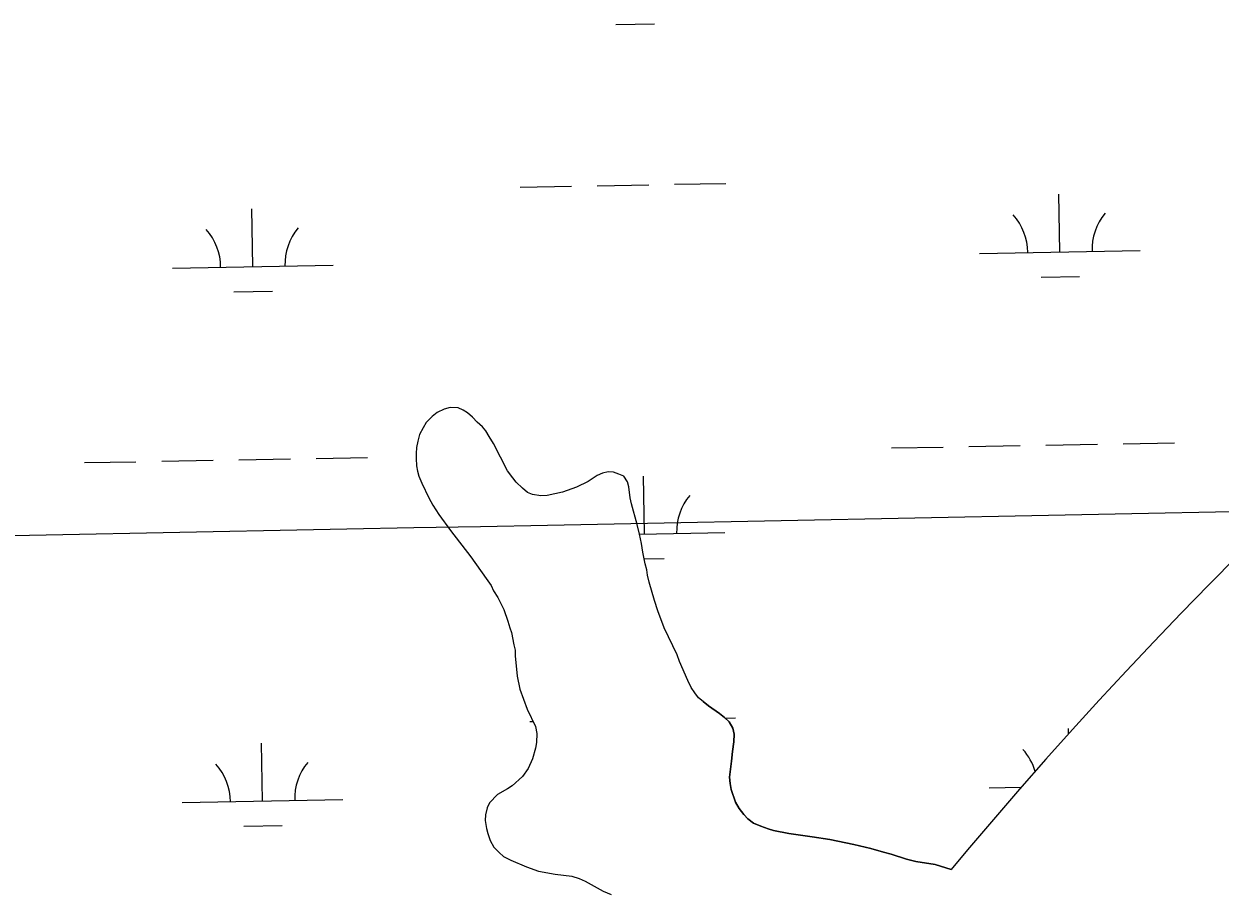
# Model space of a CAD drawing. Extents: x 3957609 to 3995875, y 234277 to 260273.
# Drawn here: x 3978507 to 3979251, y 254945 to 255485 of the extents above; entities that cross this region are included whole.
import ezdxf

# ---------------------------------------------------------------- set-up
doc = ezdxf.new("R2010")
doc.units = 0
for name, color, linetype in [('V-GRID-MAJR', 7, 'Continuous'), ('V-TOPO-SHOR', 7, 'Continuous'), ('V-WETL-SWMP', 7, 'Continuous')]:
    doc.layers.add(name, color=color, linetype=linetype)

msp = doc.modelspace()

# ---------------------------------------------------------------- linework, layer by layer
at = {"layer": 'V-GRID-MAJR'}
msp.add_spline([(3961591.061, 254847.703), (3966908.859, 254947.105), (3972226.642, 255047.279), (3977544.411, 255148.228), (3982862.165, 255249.95), (3988179.905, 255352.445), (3993497.629, 255455.714), (3993497.63, 255455.714)], degree=3, dxfattribs=at)
at = {"layer": 'V-TOPO-SHOR'}
for points in [[(3978929.201, 255063.502), (3978926.336, 255065.779), (3978923.931, 255068.941), (3978921.754, 255072.324), (3978919.594, 255076.599), (3978914.429, 255088.51), (3978912.932, 255092.55), (3978904.948, 255109.416), (3978901.102, 255119.967), (3978898.974, 255126.471), (3978895.589, 255137.907), (3978894.543, 255142.163), (3978894.149, 255145.518), (3978893.097, 255149.327), (3978891.649, 255156.491), (3978890.844, 255161.861), (3978889.599, 255167.683), (3978888.134, 255173.731), (3978884.546, 255186.509), (3978883.715, 255190.316), (3978882.934, 255197.246), (3978882.093, 255200.384), (3978879.916, 255203.767), (3978876.815, 255205.156), (3978873.485, 255206.325), (3978870.143, 255206.601), (3978866.559, 255205.768), (3978863.188, 255204.261), (3978857.773, 255200.554), (3978850.349, 255196.88), (3978841.821, 255193.894), (3978832.191, 255191.817), (3978828.173, 255191.659), (3978823.053, 255192.411), (3978819.946, 255193.576), (3978816.866, 255196.304), (3978812.911, 255200.163), (3978810.947, 255202.87), (3978807.445, 255207.167), (3978798.792, 255224.042), (3978796.187, 255228.548), (3978794.01, 255231.931), (3978792.042, 255234.417), (3978788.743, 255237.373), (3978785.671, 255240.545), (3978782.589, 255243.273), (3978779.938, 255244.879), (3978776.836, 255246.267), (3978771.931, 255246.568), (3978768.122, 255245.515), (3978763.845, 255243.353), (3978760.683, 255240.948), (3978757.052, 255237.213), (3978754.992, 255233.899), (3978752.913, 255229.693), (3978751.733, 255225.695), (3978751, 255221.689), (3978750.716, 255217.9), (3978750.664, 255214.777), (3978751.039, 255210.308), (3978751.656, 255206.952), (3978752.497, 255203.814), (3978754.214, 255199.546), (3978758.527, 255190.328), (3978761.134, 255185.822), (3978764.832, 255179.961), (3978772.035, 255170.026), (3978784.712, 255153.532), (3978794.315, 255140.211), (3978797.367, 255135.698), (3978798.878, 255132.55), (3978801.488, 255128.267), (3978805.162, 255120.846), (3978807.724, 255113.663), (3978808.993, 255109.401), (3978810.06, 255106.485), (3978811.5, 255098.875), (3978812.34, 255095.514), (3978812.28, 255091.942), (3978813.64, 255079.425), (3978815.297, 255071.366), (3978819.78, 255058.795), (3978824.962, 255048), (3978825.785, 255043.749), (3978825.472, 255038.174), (3978824.97, 255034.612), (3978823.076, 255027.948), (3978820.3, 255021.968), (3978816.872, 255016.889), (3978810.532, 255011.192), (3978807.599, 255009.23), (3978801.295, 255005.76), (3978796.302, 255000.487), (3978794.911, 254997.384), (3978793.951, 254993.161), (3978793.67, 254989.593), (3978794.483, 254984.672), (3978795.325, 254981.534), (3978796.814, 254977.047), (3978798.981, 254972.994), (3978802.274, 254969.595)], [(3979261.288, 255154.017), (3979243.823, 255136.398), (3979226.511, 255118.634), (3979209.349, 255100.72), (3979192.342, 255082.663), (3979175.489, 255064.46), (3979158.794, 255046.112), (3979142.252, 255027.625), (3979125.872, 255008.996), (3979109.65, 254990.228)], [(3978929.201, 255063.502), (3978932.506, 255060.995), (3978939.347, 255056.196), (3978942.431, 255053.694), (3978945.288, 255050.97), (3978947.678, 255046.913), (3978948.511, 255043.331), (3978948.21, 255038.426), (3978947.442, 255032.413), (3978946.9, 255026.396), (3978945.626, 255016.598), (3978946.007, 255012.576), (3978946.615, 255008.773), (3978949.39, 255000.917), (3978951.559, 254997.089), (3978954.397, 254993.249), (3978957.031, 254990.527), (3978960.56, 254987.793), (3978964.992, 254985.938), (3978969.651, 254984.299), (3978972.983, 254983.353), (3978982.547, 254981.414), (3978997.02, 254979.394), (3979007.926, 254977.658), (3979022.827, 254974.516), (3979033.499, 254972.112), (3979041.271, 254969.754), (3979046.16, 254968.56), (3979055.708, 254965.505), (3979061.485, 254964.073), (3979073.505, 254962.095), (3979083.415, 254959.008)], [(3979109.65, 254990.228), (3979093.59, 254971.323), (3979083.415, 254959.008)], [(3978802.274, 254969.595), (3978805.135, 254967.094), (3978809.561, 254964.79), (3978819.311, 254960.616), (3978826.856, 254958.04), (3978837.092, 254956.09), (3978842.437, 254955.558), (3978847.557, 254954.806), (3978851.997, 254953.395), (3978855.766, 254951.773), (3978867.046, 254945.565), (3978871.922, 254943.479)]]:
    msp.add_lwpolyline(points, dxfattribs=at)
at = {"layer": 'V-WETL-SWMP'}
for p, q in [((3978874.944, 255484.808), (3978898.94, 255485.244)), ((3978815.364, 255383.707), (3978847.359, 255384.289)), ((3978863.356, 255384.579), (3978895.351, 255385.161)), ((3978911.348, 255385.452), (3978943.343, 255386.034)), ((3979150.997, 255343.372), (3979150.342, 255379.366)), ((3978649.172, 255334.247), (3978648.517, 255370.241)), ((3979101.005, 255342.463), (3979200.988, 255344.281)), ((3978599.18, 255333.338), (3978699.163, 255335.156)), ((3979139.279, 255327.725), (3979163.275, 255328.162)), ((3978637.454, 255318.601), (3978661.45, 255319.037)), ((3978763.846, 255243.352), (3978760.683, 255240.948)), ((3978768.121, 255245.515), (3978763.846, 255243.352)), ((3978771.931, 255246.569), (3978768.121, 255245.515)), ((3978776.836, 255246.267), (3978771.931, 255246.569)), ((3978779.938, 255244.878), (3978776.836, 255246.267)), ((3978782.589, 255243.273), (3978779.938, 255244.878)), ((3978785.67, 255240.545), (3978782.589, 255243.273)), ((3978757.052, 255237.213), (3978754.991, 255233.899)), ((3978760.683, 255240.948), (3978757.052, 255237.213)), ((3978788.742, 255237.372), (3978785.67, 255240.545)), ((3978792.042, 255234.417), (3978788.742, 255237.372)), ((3978752.914, 255229.693), (3978751.734, 255225.695)), ((3978754.991, 255233.899), (3978752.914, 255229.693)), ((3978794.01, 255231.931), (3978792.042, 255234.417)), ((3978796.187, 255228.548), (3978794.01, 255231.931)), ((3978798.792, 255224.043), (3978796.187, 255228.548)), ((3978751, 255221.69), (3978750.716, 255217.901)), ((3978751.734, 255225.695), (3978751, 255221.69)), ((3978807.446, 255207.167), (3978798.792, 255224.043)), ((3979046.353, 255221.378), (3979078.348, 255221.96)), ((3979094.345, 255222.251), (3979126.34, 255222.833)), ((3979142.337, 255223.124), (3979174.332, 255223.705)), ((3979190.329, 255223.996), (3979222.324, 255224.578)), ((3978592.52, 255213.126), (3978624.515, 255213.708)), ((3978640.512, 255213.999), (3978672.507, 255214.581)), ((3978688.504, 255214.872), (3978720.499, 255215.453)), ((3978750.716, 255217.901), (3978750.665, 255214.778)), ((3978750.665, 255214.778), (3978751.04, 255210.309)), ((3978544.528, 255212.254), (3978576.523, 255212.835)), ((3978751.04, 255210.309), (3978751.655, 255206.952)), ((3978751.655, 255206.952), (3978752.497, 255203.814)), ((3978810.947, 255202.871), (3978807.446, 255207.167)), ((3978866.559, 255205.767), (3978863.187, 255204.26)), ((3978870.143, 255206.602), (3978866.559, 255205.767)), ((3978873.485, 255206.325), (3978870.143, 255206.602)), ((3978876.814, 255205.155), (3978873.485, 255206.325)), ((3978752.497, 255203.814), (3978754.213, 255199.547)), ((3978754.213, 255199.547), (3978758.527, 255190.328)), ((3978812.912, 255200.162), (3978810.947, 255202.871)), ((3978816.866, 255196.304), (3978812.912, 255200.162)), ((3978857.772, 255200.553), (3978850.348, 255196.88)), ((3978863.187, 255204.26), (3978857.772, 255200.553)), ((3978879.915, 255203.767), (3978876.814, 255205.155)), ((3978882.092, 255200.384), (3978879.915, 255203.767)), ((3978882.934, 255197.246), (3978882.092, 255200.384)), ((3978892.709, 255167.834), (3978892.055, 255203.828)), ((3978819.946, 255193.577), (3978816.866, 255196.304)), ((3978823.052, 255192.411), (3978819.946, 255193.577)), ((3978828.172, 255191.659), (3978823.052, 255192.411)), ((3978832.191, 255191.817), (3978828.172, 255191.659)), ((3978841.82, 255193.893), (3978832.191, 255191.817)), ((3978850.348, 255196.88), (3978841.82, 255193.893)), ((3978883.715, 255190.316), (3978882.934, 255197.246)), ((3978758.527, 255190.328), (3978761.133, 255185.823)), ((3978761.133, 255185.823), (3978764.832, 255179.961)), ((3978884.546, 255186.509), (3978883.715, 255190.316)), ((3978888.134, 255173.732), (3978884.546, 255186.509)), ((3978764.832, 255179.961), (3978772.035, 255170.026)), ((3978772.035, 255170.026), (3978784.712, 255153.532)), ((3978889.598, 255167.683), (3978888.134, 255173.732)), ((3978889.575, 255167.777), (3978942.701, 255168.743)), ((3978890.843, 255161.861), (3978889.598, 255167.683)), ((3978891.649, 255156.492), (3978890.843, 255161.861)), ((3978784.712, 255153.532), (3978794.316, 255140.211)), ((3978893.096, 255149.328), (3978891.649, 255156.492)), ((3979261.288, 255154.016), (3979243.823, 255136.398)), ((3978892.476, 255152.397), (3978904.988, 255152.624)), ((3978894.15, 255145.517), (3978893.096, 255149.328)), ((3978794.316, 255140.211), (3978797.367, 255135.698)), ((3978894.542, 255142.164), (3978894.15, 255145.517)), ((3978895.589, 255137.907), (3978894.542, 255142.164)), ((3978797.367, 255135.698), (3978798.878, 255132.55)), ((3978798.878, 255132.55), (3978801.487, 255128.268)), ((3978898.975, 255126.472), (3978895.589, 255137.907)), ((3979243.823, 255136.398), (3979226.51, 255118.633)), ((3978801.487, 255128.268), (3978805.161, 255120.845)), ((3978901.102, 255119.966), (3978898.975, 255126.472)), ((3978805.161, 255120.845), (3978807.723, 255113.663)), ((3978904.948, 255109.416), (3978901.102, 255119.966)), ((3979226.51, 255118.633), (3979209.349, 255100.72)), ((3978807.723, 255113.663), (3978808.993, 255109.402)), ((3978808.993, 255109.402), (3978810.061, 255106.484)), ((3978912.932, 255092.551), (3978904.948, 255109.416)), ((3978810.061, 255106.484), (3978811.501, 255098.874)), ((3978811.501, 255098.874), (3978812.339, 255095.513)), ((3978812.339, 255095.513), (3978812.281, 255091.943)), ((3979209.349, 255100.72), (3979192.342, 255082.662)), ((3978812.281, 255091.943), (3978813.641, 255079.425)), ((3978914.429, 255088.51), (3978912.932, 255092.551)), ((3978919.593, 255076.599), (3978914.429, 255088.51)), ((3978813.641, 255079.425), (3978815.297, 255071.365)), ((3979192.342, 255082.662), (3979175.489, 255064.459)), ((3978921.755, 255072.325), (3978919.593, 255076.599)), ((3978923.932, 255068.942), (3978921.755, 255072.325)), ((3978815.297, 255071.365), (3978819.78, 255058.796)), ((3978926.336, 255065.779), (3978923.932, 255068.942)), ((3978929.2, 255063.502), (3978926.336, 255065.779)), ((3979175.489, 255064.459), (3979158.793, 255046.113)), ((3978819.78, 255058.796), (3978824.961, 255048.001)), ((3978932.507, 255060.994), (3978929.2, 255063.502)), ((3978939.347, 255056.197), (3978932.507, 255060.994)), ((3978821.412, 255051.087), (3978823.462, 255051.124)), ((3978942.431, 255053.693), (3978939.347, 255056.197)), ((3978945.288, 255050.969), (3978942.431, 255053.693)), ((3978942.849, 255053.295), (3978949.391, 255053.414)), ((3978947.677, 255046.913), (3978945.288, 255050.969)), ((3978824.961, 255048.001), (3978825.785, 255043.748)), ((3978825.785, 255043.748), (3978825.472, 255038.174)), ((3978948.512, 255043.33), (3978947.677, 255046.913)), ((3978948.21, 255038.425), (3978948.512, 255043.33)), ((3979158.793, 255046.113), (3979142.253, 255027.625)), ((3979156.449, 255043.493), (3979156.39, 255046.746)), ((3978655.22, 255001.627), (3978654.565, 255037.621)), ((3978824.969, 255034.612), (3978823.076, 255027.948)), ((3978825.472, 255038.174), (3978824.969, 255034.612)), ((3978947.443, 255032.412), (3978948.21, 255038.425)), ((3978823.076, 255027.948), (3978820.301, 255021.968)), ((3978946.9, 255026.396), (3978947.443, 255032.412)), ((3979142.253, 255027.625), (3979125.872, 255008.996)), ((3978820.301, 255021.968), (3978816.872, 255016.89)), ((3978945.626, 255016.598), (3978946.9, 255026.396)), ((3978816.872, 255016.89), (3978810.532, 255011.191)), ((3978946.007, 255012.575), (3978945.626, 255016.598)), ((3978946.615, 255008.772), (3978946.007, 255012.575)), ((3978801.295, 255005.761), (3978796.301, 255000.486)), ((3978807.599, 255009.23), (3978801.295, 255005.761)), ((3978810.532, 255011.191), (3978807.599, 255009.23)), ((3978949.39, 255000.917), (3978946.615, 255008.772)), ((3979107.053, 255009.843), (3979126.935, 255010.204)), ((3979125.872, 255008.996), (3979109.651, 254990.228)), ((3978605.228, 255000.718), (3978705.211, 255002.536)), ((3978794.912, 254997.384), (3978793.951, 254993.16)), ((3978796.301, 255000.486), (3978794.912, 254997.384)), ((3978951.559, 254997.088), (3978949.39, 255000.917)), ((3978793.951, 254993.16), (3978793.67, 254989.594)), ((3978954.398, 254993.249), (3978951.559, 254997.088)), ((3978957.032, 254990.528), (3978954.398, 254993.249)), ((3978960.559, 254987.794), (3978957.032, 254990.528)), ((3979109.651, 254990.228), (3979093.59, 254971.323)), ((3978643.502, 254985.981), (3978667.498, 254986.417)), ((3978793.67, 254989.594), (3978794.484, 254984.672)), ((3978794.484, 254984.672), (3978795.326, 254981.534)), ((3978964.992, 254985.937), (3978960.559, 254987.794)), ((3978969.651, 254984.3), (3978964.992, 254985.937)), ((3978972.983, 254983.353), (3978969.651, 254984.3)), ((3978982.548, 254981.414), (3978972.983, 254983.353)), ((3978795.326, 254981.534), (3978796.815, 254977.047)), ((3978796.815, 254977.047), (3978798.981, 254972.995)), ((3978997.02, 254979.395), (3978982.548, 254981.414)), ((3979007.926, 254977.657), (3978997.02, 254979.395)), ((3979022.827, 254974.516), (3979007.926, 254977.657)), ((3978798.981, 254972.995), (3978802.274, 254969.595)), ((3978802.274, 254969.595), (3978805.134, 254967.094)), ((3979033.499, 254972.112), (3979022.827, 254974.516)), ((3979041.271, 254969.755), (3979033.499, 254972.112)), ((3979046.161, 254968.56), (3979041.271, 254969.755)), ((3979055.708, 254965.505), (3979046.161, 254968.56)), ((3979093.59, 254971.323), (3979083.415, 254959.008)), ((3978805.134, 254967.094), (3978809.56, 254964.791)), ((3978809.56, 254964.791), (3978819.311, 254960.617)), ((3978819.311, 254960.617), (3978826.857, 254958.04)), ((3979061.486, 254964.073), (3979055.708, 254965.505)), ((3979073.505, 254962.094), (3979061.486, 254964.073)), ((3979083.415, 254959.008), (3979073.505, 254962.094)), ((3978826.857, 254958.04), (3978837.091, 254956.09)), ((3978837.091, 254956.09), (3978842.438, 254955.558)), ((3978842.438, 254955.558), (3978847.558, 254954.805)), ((3978847.558, 254954.805), (3978851.998, 254953.395)), ((3978851.998, 254953.395), (3978855.766, 254951.772)), ((3978855.766, 254951.772), (3978867.046, 254945.565)), ((3978867.046, 254945.565), (3978871.922, 254943.478))]:
    msp.add_line(p, q, dxfattribs=at)
for centre, start, end in [((3979095.754, 255342.842), 0.269879, 41.813537), ((3979206.222, 255344.851), 140.269876, 181.813534), ((3978593.929, 255333.718), 0.269879, 41.813537), ((3978704.397, 255335.726), 140.269876, 181.813534), ((3978947.934, 255169.313), 140.269876, 181.813534), ((3979101.802, 255010.222), 16.274974, 41.813537), ((3978599.977, 255001.098), 0.269879, 41.813537), ((3978710.445, 255003.106), 140.269876, 181.813534)]:
    msp.add_arc(centre, 35.246, start, end, dxfattribs=at)

doc.saveas('drawing.dxf')
